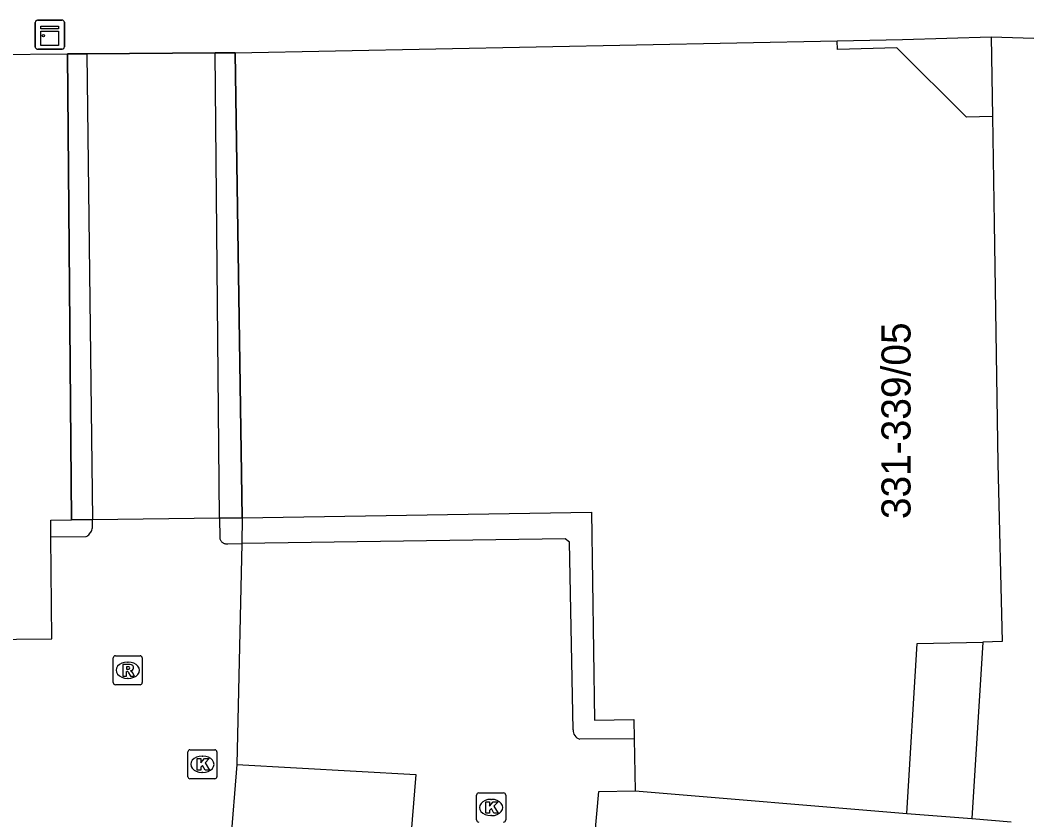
# Model space of a CAD drawing. Extents: x 160861 to 161308, y 384024 to 384878.
# Drawn here: x 161171.49 to 161206.14, y 384253.51 to 384281.03 of the extents above; entities that cross this region are included whole.
import ezdxf

# ---------------------------------------------------------------- set-up
doc = ezdxf.new("R2010")
doc.units = 0
for name, color, linetype in [('IMGEO_Kast', 7, 'Continuous'), ('IMGEO_Kolk', 7, 'Continuous'), ('IMGEO_Pand', 7, 'Continuous'), ('IMGEO_Pand_nummerreeks', 7, 'Continuous'), ('IMGEO_Pand_overbouw', 7, 'Continuous'), ('IMGEO_Rijbaan_lokaal_open', 7, 'Continuous'), ('IMGEO_Rioolput', 7, 'Continuous'), ('IMGEO_Voetpad_open', 7, 'Continuous')]:
    doc.layers.add(name, color=color, linetype=linetype)

msp = doc.modelspace()

# ---------------------------------------------------------------- linework, layer by layer
at = {"layer": 'IMGEO_Kast'}
for p, q in [((161172.016, 384280.11), (161172.016, 384280.951)), ((161172.016, 384280.951), (161172.016, 384280.11)), ((161172.091, 384281.035), (161172.932, 384281.035)), ((161172.932, 384281.035), (161172.091, 384281.035)), ((161173.016, 384280.96), (161173.016, 384280.119)), ((161173.016, 384280.119), (161173.016, 384280.96)), ((161172.941, 384280.035), (161172.1, 384280.035)), ((161172.1, 384280.035), (161172.941, 384280.035))]:
    msp.add_line(p, q, dxfattribs=at)
for points in [[(161172.211, 384280.825), (161172.811, 384280.825), (161172.811, 384280.74), (161172.211, 384280.74), (161172.211, 384280.825)], [(161172.211, 384280.65), (161172.811, 384280.65), (161172.811, 384280.161), (161172.211, 384280.161), (161172.211, 384280.65)]]:
    msp.add_lwpolyline(points, dxfattribs=at)
msp.add_circle((161172.295, 384280.499), 0.0377, dxfattribs=at)
for centre, start, end in [((161172.094, 384280.957), 92.4484, 184.2845), ((161172.094, 384280.957), 92.4484, 184.2845), ((161172.938, 384280.957), 2.4484, 94.2845), ((161172.938, 384280.957), 2.4484, 94.2845), ((161172.094, 384280.113), 182.4484, 274.2845), ((161172.094, 384280.113), 182.4484, 274.2845), ((161172.938, 384280.113), 272.4484, 4.2845), ((161172.938, 384280.113), 272.4484, 4.2845)]:
    msp.add_arc(centre, 0.0779, start, end, dxfattribs=at)
at = {"layer": 'IMGEO_Kolk'}
for p, q in [((161177.265, 384254.998), (161177.265, 384255.85)), ((161177.34, 384255.924), (161178.192, 384255.924)), ((161177.753, 384255.704), (161177.778, 384255.704)), ((161178.266, 384255.85), (161178.266, 384254.998)), ((161178.192, 384254.924), (161177.34, 384254.924)), ((161177.776, 384255.144), (161177.751, 384255.144)), ((161187.203, 384253.512), (161187.203, 384254.364)), ((161187.278, 384254.438), (161188.13, 384254.438)), ((161187.691, 384254.218), (161187.716, 384254.218)), ((161188.204, 384254.364), (161188.204, 384253.512)), ((161187.714, 384253.658), (161187.689, 384253.658))]:
    msp.add_line(p, q, dxfattribs=at)
for points in [[(161177.265, 384254.998), (161177.265, 384255.85)], [(161177.34, 384255.924), (161178.192, 384255.924)], [(161177.586, 384255.624), (161177.709, 384255.624), (161177.709, 384255.473), (161177.839, 384255.624), (161178.003, 384255.624), (161177.857, 384255.473), (161178.01, 384255.224), (161177.858, 384255.224), (161177.773, 384255.388), (161177.709, 384255.321), (161177.709, 384255.224), (161177.586, 384255.224), (161177.586, 384255.624)], [(161178.266, 384255.85), (161178.266, 384254.998)], [(161178.192, 384254.924), (161177.34, 384254.924)], [(161187.203, 384253.512), (161187.203, 384254.364)], [(161187.278, 384254.438), (161188.13, 384254.438)], [(161188.204, 384254.364), (161188.204, 384253.512)], [(161187.524, 384254.138), (161187.647, 384254.138), (161187.647, 384253.987), (161187.777, 384254.138), (161187.941, 384254.138), (161187.795, 384253.987), (161187.948, 384253.738), (161187.796, 384253.738), (161187.711, 384253.902), (161187.647, 384253.835), (161187.647, 384253.738), (161187.524, 384253.738), (161187.524, 384254.138)]]:
    msp.add_lwpolyline(points, dxfattribs=at)
for centre, start, end in [((161177.342, 384255.848), 91.552, 178.448), ((161177.342, 384255.848), 91.552, 178.448), ((161178.19, 384255.848), 1.552, 88.448), ((161178.19, 384255.848), 1.552, 88.448), ((161177.342, 384255), 181.552, 268.448), ((161177.342, 384255), 181.552, 268.448), ((161178.19, 384255), 271.552, 358.448), ((161178.19, 384255), 271.552, 358.448), ((161187.28, 384254.362), 91.552, 178.448), ((161187.28, 384254.362), 91.552, 178.448), ((161188.128, 384254.362), 1.552, 88.448), ((161188.128, 384254.362), 1.552, 88.448), ((161187.28, 384253.514), 181.552, 268.448), ((161187.28, 384253.514), 181.552, 268.448), ((161188.128, 384253.514), 271.552, 358.448), ((161188.128, 384253.514), 271.552, 358.448)]:
    msp.add_arc(centre, 0.0765, start, end, dxfattribs=at)
for centre, major_axis, ratio, start_param, end_param in [((161177.752, 384255.424), (-0.387, 0.002), 0.722429, 4.712389, 7.853982), ((161177.777, 384255.424), (-0.39, 0.002), 0.717154, 1.570796, 4.712389), ((161187.69, 384253.938), (-0.387, 0.002), 0.722429, 4.712389, 7.853982), ((161187.715, 384253.938), (-0.39, 0.002), 0.717154, 1.570796, 4.712389)]:
    msp.add_ellipse(centre, major_axis=major_axis, ratio=ratio, start_param=start_param, end_param=end_param, dxfattribs=at)
at = {"layer": 'IMGEO_Pand'}
for points in [[(161178.89, 384279.915), (161199.613, 384280.328)], [(161204.963, 384277.713), (161204.063, 384277.698), (161201.671, 384280.086), (161199.622, 384280.025), (161199.613, 384280.328)], [(161165.444, 384279.809), (161173.123, 384279.875)], [(161173.26, 384263.834), (161173.123, 384279.875)], [(161178.89, 384279.915), (161179.141, 384263.912)], [(161204.963, 384277.713), (161205.02, 384274.053), (161205.145, 384265.777), (161205.289, 384259.645), (161204.63, 384259.631)], [(161179.141, 384263.912), (161191.154, 384264.1), (161191.266, 384256.946), (161192.617, 384256.967), (161192.627, 384256.305)], [(161172.556, 384263.247), (161172.551, 384263.828), (161173.26, 384263.834)], [(161170.142, 384259.723), (161172.586, 384259.744), (161172.556, 384263.247)], [(161202.014, 384253.733), (161202.369, 384259.581), (161204.63, 384259.631)], [(161192.627, 384256.305), (161192.655, 384254.508)], [(161178.951, 384255.419), (161178.514, 384250), (161177.27, 384234.565)], [(161178.951, 384255.419), (161185.112, 384255.077), (161184.694, 384250), (161184.554, 384248.305), (161190.811, 384247.814), (161191.007, 384250), (161191.41, 384254.489), (161192.655, 384254.508)], [(161192.655, 384254.508), (161202.014, 384253.733)], [(161202.014, 384253.733), (161204.244, 384253.556)], [(161204.244, 384253.556), (161205.595, 384253.449)]]:
    msp.add_lwpolyline(points, dxfattribs=at)
at = {"layer": 'IMGEO_Pand_overbouw'}
msp.add_lwpolyline([(161179.141, 384263.912), (161178.89, 384279.915), (161178.21, 384279.91), (161173.791, 384279.88), (161173.123, 384279.875), (161173.26, 384263.834), (161173.988, 384263.844), (161178.359, 384263.902)], close=True, dxfattribs=at)
at = {"layer": 'IMGEO_Rijbaan_lokaal_open'}
for points in [[(161173.791, 384279.88), (161178.21, 384279.91)], [(161173.791, 384279.88), (161173.988, 384263.844)], [(161178.359, 384263.902), (161178.21, 384279.91)], [(161172.556, 384263.247), (161173.764, 384263.259), (161173.797, 384263.279), (161173.828, 384263.302), (161173.857, 384263.327), (161173.884, 384263.355), (161173.908, 384263.385), (161173.929, 384263.418), (161173.948, 384263.452), (161173.963, 384263.487), (161173.975, 384263.524), (161173.983, 384263.562), (161173.989, 384263.6), (161173.99, 384263.639), (161173.99, 384263.654), (161173.988, 384263.844)], [(161173.988, 384263.844), (161178.359, 384263.902)], [(161178.359, 384263.902), (161178.364, 384263.205), (161178.37, 384263.183), (161178.377, 384263.163), (161178.386, 384263.142), (161178.397, 384263.123), (161178.41, 384263.105), (161178.424, 384263.088), (161178.44, 384263.072), (161178.457, 384263.058), (161178.476, 384263.045), (161178.495, 384263.034), (161178.515, 384263.025), (161178.536, 384263.018), (161178.558, 384263.013), (161178.58, 384263.009), (161178.602, 384263.008), (161178.624, 384263.008), (161178.646, 384263.011), (161179.121, 384263.018)], [(161179.121, 384263.018), (161178.951, 384255.419)], [(161190.521, 384256.61), (161190.395, 384263.065), (161190.248, 384263.18), (161179.121, 384263.018)], [(161192.627, 384256.305), (161190.752, 384256.294)]]:
    msp.add_lwpolyline(points, dxfattribs=at)
msp.add_arc((161190.838, 384256.599), 0.317, 178.0555, 254.279, dxfattribs=at)
at = {"layer": 'IMGEO_Rioolput'}
for p, q in [((161174.697, 384258.235), (161174.697, 384259.087)), ((161174.772, 384259.161), (161175.624, 384259.161)), ((161175.698, 384259.087), (161175.698, 384258.235)), ((161175.185, 384258.941), (161175.21, 384258.941)), ((161175.208, 384258.381), (161175.183, 384258.381)), ((161175.624, 384258.161), (161174.772, 384258.161))]:
    msp.add_line(p, q, dxfattribs=at)
for points in [[(161174.697, 384258.235), (161174.697, 384259.087)], [(161174.772, 384259.161), (161175.624, 384259.161)], [(161175.698, 384259.087), (161175.698, 384258.235)], [(161175.286, 384258.859), (161175.034, 384258.861), (161175.034, 384258.461)], [(161175.212, 384258.78), (161175.158, 384258.78), (161175.158, 384258.699)], [(161175.034, 384258.461), (161175.158, 384258.461), (161175.158, 384258.623), (161175.169, 384258.623)], [(161175.158, 384258.699), (161175.21, 384258.699)], [(161175.216, 384258.594), (161175.287, 384258.461), (161175.427, 384258.461), (161175.362, 384258.587)], [(161175.624, 384258.161), (161174.772, 384258.161)]]:
    msp.add_lwpolyline(points, dxfattribs=at)
for centre, radius, start, end in [((161174.774, 384259.085), 0.0765, 91.552, 178.448), ((161174.774, 384259.085), 0.0765, 91.552, 178.448), ((161175.622, 384259.085), 0.0765, 1.552, 88.448), ((161175.622, 384259.085), 0.0765, 1.552, 88.448), ((161175.218, 384258.684), 0.0964, 77.0061, 93.1865), ((161175.232, 384258.741), 0.0378, 276.6634, 79.6772), ((161175.285, 384258.749), 0.109, 350.3612, 89.416), ((161175.283, 384258.749), 0.112, 277.5842, 350.9817), ((161175.168, 384258.57), 0.0533, 26.0293, 88.6989), ((161175.194, 384258.888), 0.19, 274.7715, 282.9687), ((161175.267, 384258.534), 0.108, 29.5134, 73.7905), ((161174.774, 384258.237), 0.0765, 181.552, 268.448), ((161174.774, 384258.237), 0.0765, 181.552, 268.448), ((161175.622, 384258.237), 0.0765, 271.552, 358.448), ((161175.622, 384258.237), 0.0765, 271.552, 358.448)]:
    msp.add_arc(centre, radius, start, end, dxfattribs=at)
for centre, major_axis, ratio, start_param, end_param in [((161175.184, 384258.661), (-0.387, 0.002), 0.722429, 4.712389, 7.853982), ((161175.209, 384258.661), (-0.39, 0.002), 0.717154, 1.570796, 4.712389)]:
    msp.add_ellipse(centre, major_axis=major_axis, ratio=ratio, start_param=start_param, end_param=end_param, dxfattribs=at)
at = {"layer": 'IMGEO_Voetpad_open'}
for points in [[(161199.613, 384280.328), (161201.86, 384280.373), (161204.911, 384280.464)], [(161204.911, 384280.464), (161204.963, 384277.713)], [(161204.911, 384280.464), (161209.303, 384280.318), (161213.412, 384280.458)], [(161173.123, 384279.875), (161173.791, 384279.88)], [(161178.21, 384279.91), (161178.89, 384279.915)], [(161173.988, 384263.844), (161173.26, 384263.834)], [(161178.359, 384263.902), (161179.141, 384263.912)], [(161179.141, 384263.912), (161179.121, 384263.018)], [(161204.63, 384259.631), (161204.244, 384253.556)]]:
    msp.add_lwpolyline(points, dxfattribs=at)

# ---------------------------------------------------------------- texts
at = {"layer": 'IMGEO_Pand_nummerreeks'}
msp.add_text('331-339/05', height=1, rotation=90.0002, dxfattribs=at).set_placement((161202.137, 384263.864))

doc.saveas('drawing.dxf')
